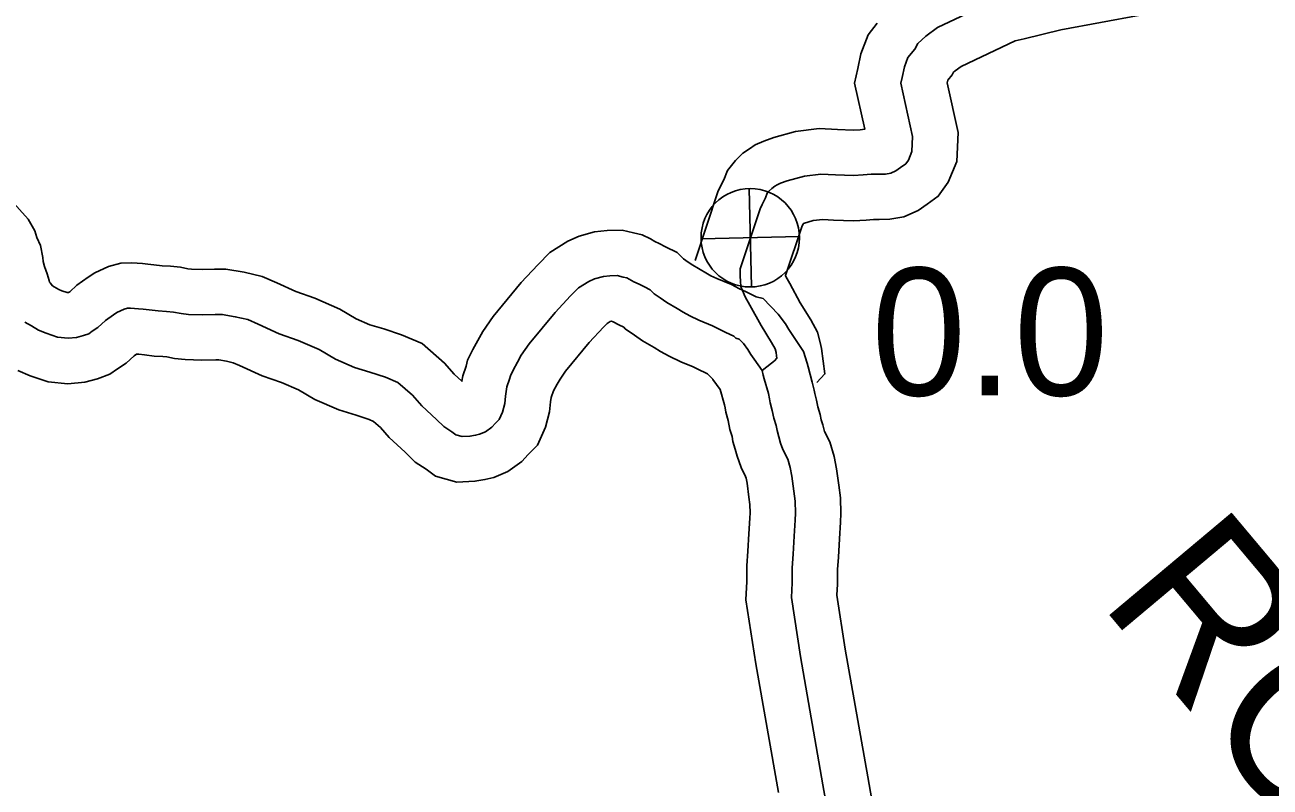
# Model space of a CAD drawing. Extents: x -83719 to 153526, y -11835 to 11446.
# Drawn here: x 8364.1 to 8501.5, y 1104 to 1188.1 of the extents above; entities that cross this region are included whole.
import ezdxf

# ---------------------------------------------------------------- set-up
doc = ezdxf.new("R2010")
doc.units = 0
for name, color, linetype in [('Level 11', 7, 'Continuous'), ('Level 15', 7, 'Continuous'), ('Level 25', 7, 'Continuous'), ('Level 26', 7, 'Continuous'), ('Level 59', 7, 'Continuous'), ('Level 9', 7, 'Continuous')]:
    doc.layers.add(name, color=color, linetype=linetype)

msp = doc.modelspace()

# ---------------------------------------------------------------- linework, layer by layer
at = {"layer": 'Level 11'}
for points in [[(8451.46, 1148.67), (8452.36, 1149.6), (8451.97, 1152.42), (8451.84, 1153.08), (8451.54, 1154.22), (8450.82, 1155.56), (8449.65, 1157.45), (8448.48, 1159.6), (8448.06, 1160.35), (8448.03, 1160.43), (8448.03, 1160.47), (8449.86, 1165.94), (8449.95, 1166.13), (8449.99, 1166.22), (8451.08, 1166.52), (8452.12, 1166.65), (8453.32, 1166.59), (8455.52, 1166.51), (8456.93, 1166.57), (8457.72, 1166.65), (8458.36, 1166.65), (8459.51, 1166.67), (8461.07, 1166.95), (8462.65, 1167.63), (8463.63, 1168.33), (8464.86, 1169.22), (8465.97, 1170.75), (8466.91, 1173.04), (8467.06, 1176.24), (8465.86, 1181.73), (8465.93, 1182.04), (8466.39, 1182.62), (8466.55, 1182.89), (8466.72, 1183.04), (8467.38, 1183.54), (8473.34, 1186.38), (8474.33, 1186.59), (8478.37, 1187.56), (8491.51, 1190)], [(8438.04, 1162.12), (8440.57, 1169.71), (8440.94, 1170.47), (8441.21, 1171.02), (8441.61, 1172.07), (8442.49, 1173.16), (8443.33, 1173.95), (8444.03, 1174.45), (8444.68, 1174.87), (8445.61, 1175.31), (8446.74, 1175.69), (8449.11, 1176.35), (8451.74, 1176.68), (8453.74, 1176.58), (8455.48, 1176.52), (8456.25, 1176.55), (8456.75, 1176.6), (8455.64, 1181.68), (8455.98, 1183.32), (8456.31, 1184.92), (8457.12, 1187.03), (8458.14, 1188.31)]]:
    msp.add_lwpolyline(points, dxfattribs=at)
at = {"layer": 'Level 15'}
msp.add_line((8366.81, 1159.9), (8366.81, 1159.9), dxfattribs=at)
for points in [[(8366.81, 1159.9), (8366.57, 1160.66), (8366.28, 1161.48), (8366.16, 1162.03), (8366.1, 1162.46), (8365.86, 1163.77), (8365.44, 1164.68), (8365.21, 1165.41), (8364.49, 1166.67), (8361.95, 1169.51)], [(8450.02, 1152.1), (8448.69, 1154.07), (8448.39, 1154.5), (8448.01, 1155.13), (8447.2, 1156.2), (8445.54, 1157.93), (8444.79, 1158.12), (8443.61, 1158.69), (8442.96, 1159.01), (8442.08, 1159.47), (8440.45, 1160.13), (8439.79, 1160.44), (8439.24, 1160.75), (8438.61, 1161.12), (8437.6, 1161.73), (8437.03, 1162.11), (8436.77, 1162.29), (8436.06, 1162.99), (8434.79, 1163.63), (8434.09, 1164.01), (8433.6, 1164.23), (8433.14, 1164.5), (8432.21, 1164.95), (8431.27, 1165.17), (8430, 1165.47), (8428.36, 1165.44), (8426.95, 1165.3), (8425.25, 1164.8), (8424, 1164.25), (8422.02, 1163.02), (8420.7, 1161.66), (8418.86, 1159.69), (8415.77, 1155.96), (8414.62, 1154.29), (8414.08, 1153.3), (8413.53, 1152.32), (8412.96, 1151.13), (8412.79, 1150.48), (8412.42, 1149.39), (8412.33, 1148.8), (8411.49, 1149.58), (8410.42, 1150.8), (8407.95, 1152.96), (8405.66, 1153.92), (8403.7, 1154.59), (8402.19, 1155.04), (8400.68, 1155.7), (8398.86, 1156.77), (8396.09, 1157.97), (8394.01, 1158.7), (8391.9, 1159.65), (8390.31, 1160.37), (8388.32, 1160.82), (8386.29, 1161.17), (8385.06, 1161.15), (8383.74, 1161.14), (8382.52, 1161.17), (8382.1, 1161.22), (8381.28, 1161.37), (8380.19, 1161.5), (8379.27, 1161.55), (8378.35, 1161.66), (8377.7, 1161.72), (8377.09, 1161.78), (8375.91, 1161.86), (8374.72, 1161.84), (8373.35, 1161.45), (8371.84, 1160.75), (8371.11, 1160.28), (8369.86, 1159.41), (8369.08, 1158.67), (8368.93, 1158.58), (8368.78, 1158.59), (8368.22, 1158.77), (8367.89, 1158.91), (8367.37, 1159.22), (8367.17, 1159.34), (8366.91, 1159.67), (8366.86, 1159.73), (8366.81, 1159.9)], [(8440.81, 1147.89), (8440.02, 1149.01), (8440.01, 1149.02), (8439.4, 1149.62), (8439.26, 1149.69), (8438.44, 1150.08), (8437.85, 1150.4), (8436.46, 1150.96), (8435.18, 1151.56), (8434.24, 1152.09), (8433.53, 1152.51), (8432.26, 1153.27), (8431.35, 1153.87), (8430.33, 1154.6), (8430.17, 1154.76), (8429.65, 1155.04), (8429, 1155.34), (8428.84, 1155.43), (8428.67, 1155.38), (8428.67, 1155.38), (8428.34, 1155.17), (8427.94, 1154.77), (8426.37, 1153.09), (8423.76, 1149.93), (8423.15, 1149.04), (8422.84, 1148.47), (8422.42, 1147.73), (8422.18, 1147.01), (8422.11, 1146.54), (8421.99, 1145.41), (8421.53, 1143.72), (8420.66, 1141.75), (8419.64, 1140.7), (8418.92, 1139.96), (8417.41, 1138.84), (8415.84, 1138.19), (8414.86, 1137.95), (8413.77, 1137.76), (8411.77, 1137.65), (8409.41, 1138.32), (8408.37, 1139.1), (8407.19, 1139.87), (8406.06, 1140.97), (8404.3, 1142.61), (8403.34, 1143.7), (8402.58, 1144.37), (8402.11, 1144.57), (8400.66, 1145.06), (8398.75, 1145.63), (8396.11, 1146.78), (8394.3, 1147.85), (8392.45, 1148.65), (8390.31, 1149.4), (8387.79, 1150.53), (8387.1, 1150.84), (8386.35, 1151.01), (8385.51, 1151.16), (8385.2, 1151.16), (8383.66, 1151.13), (8381.82, 1151.19), (8380.63, 1151.32), (8379.78, 1151.48), (8379.33, 1151.53), (8378.39, 1151.58), (8377.31, 1151.71), (8376.69, 1151.77), (8376.43, 1151.8), (8376.17, 1151.62), (8375.3, 1150.8), (8374.35, 1150.17), (8373.49, 1149.58), (8372.14, 1149.08), (8370.73, 1148.69), (8368.87, 1148.53), (8366.7, 1148.75), (8364.71, 1149.4), (8363.37, 1149.97)], [(8459.65, 1090.56), (8457.08, 1105.13), (8454.59, 1119.23), (8453.69, 1125.2), (8453.75, 1126.41), (8453.76, 1128.02), (8453.86, 1129.4), (8453.97, 1131.41), (8454.08, 1133.24), (8454.11, 1134.19), (8454.09, 1135.94), (8453.9, 1137.33), (8453.66, 1139.12), (8453.4, 1140.5), (8452.91, 1142.1), (8452.32, 1143.24), (8452.27, 1143.39), (8452.12, 1143.98), (8451.95, 1144.54), (8451.84, 1145.12), (8451.58, 1145.96), (8451.43, 1146.7), (8451.24, 1147.44), (8451.17, 1147.83), (8450.97, 1148.69), (8450.5, 1150.39), (8450.39, 1150.79), (8450.02, 1152.1)], [(8447.23, 1103.4), (8444.73, 1117.61), (8443.65, 1124.69), (8443.75, 1126.69), (8443.76, 1128.42), (8443.88, 1130.04), (8443.99, 1131.98), (8444.09, 1133.69), (8444.11, 1134.27), (8444.1, 1135.2), (8443.99, 1136), (8443.78, 1137.54), (8443.68, 1138.1), (8443.62, 1138.29), (8443.11, 1139.28), (8442.68, 1140.52), (8442.47, 1141.32), (8442.22, 1142.16), (8442.12, 1142.71), (8441.88, 1143.48), (8441.68, 1144.46), (8441.45, 1145.38), (8441.37, 1145.86), (8441.29, 1146.2), (8440.81, 1147.89)]]:
    msp.add_lwpolyline(points, dxfattribs=at)
at = {"layer": 'Level 26'}
for p, q in [((8444.25, 1159.21), (8444, 1170.06)), ((8438.7, 1164.51), (8449.55, 1164.76))]:
    msp.add_line(p, q, dxfattribs=at)
msp.add_circle((8444.13, 1164.63), 5.43, dxfattribs=at)
at = {"layer": 'Level 59'}
for points in [[(8445.43, 1149.97), (8446.48, 1150.79), (8446.81, 1151.06), (8447.08, 1151.33), (8447.04, 1151.6), (8446.97, 1151.96), (8446.86, 1152.36), (8446.49, 1153.06), (8445.33, 1154.94), (8444.1, 1157.2), (8443.58, 1158.12), (8443.27, 1158.82), (8443.1, 1159.25), (8443.06, 1159.85), (8443.02, 1160.39), (8443.01, 1161.22), (8445.22, 1167.83), (8445.44, 1168.3), (8445.8, 1169.04), (8445.99, 1169.54), (8446.16, 1169.74), (8446.52, 1170.08), (8446.85, 1170.32), (8447.11, 1170.49), (8447.48, 1170.66), (8448.21, 1170.91), (8450.1, 1171.44), (8451.93, 1171.66), (8453.53, 1171.59), (8455.5, 1171.51), (8456.59, 1171.56), (8457.46, 1171.64), (8458.29, 1171.65), (8459.03, 1171.66), (8459.62, 1171.77), (8460.19, 1172.01), (8460.71, 1172.39), (8461.28, 1172.8), (8461.57, 1173.2), (8461.96, 1174.14), (8462.03, 1175.81), (8460.75, 1181.7), (8460.88, 1182.31), (8461.13, 1183.51), (8461.51, 1184.52), (8462.27, 1185.46), (8462.63, 1186.07), (8463.51, 1186.88), (8464.77, 1187.84), (8471.72, 1191.14)], [(8445.43, 1149.97), (8444.58, 1151.23), (8444.2, 1151.76), (8443.86, 1152.32), (8443.39, 1152.95), (8442.91, 1153.44), (8442.55, 1153.54), (8442.31, 1153.77), (8441.44, 1154.19), (8440.7, 1154.54), (8439.96, 1154.93), (8438.45, 1155.55), (8437.48, 1156), (8436.74, 1156.42), (8436.07, 1156.81), (8434.93, 1157.5), (8434.19, 1157.99), (8433.55, 1158.45), (8433.11, 1158.88), (8432.47, 1159.2), (8431.87, 1159.53), (8431.3, 1159.78), (8430.79, 1160.08), (8430.53, 1160.21), (8430.13, 1160.3), (8429.46, 1160.46), (8428.66, 1160.45), (8427.93, 1160.37), (8426.96, 1160.09), (8426.33, 1159.81), (8425.18, 1159.1), (8424.32, 1158.22), (8422.62, 1156.39), (8419.76, 1152.94), (8418.88, 1151.66), (8418.46, 1150.89), (8417.97, 1150.01), (8417.68, 1149.41), (8417.58, 1149.04), (8417.3, 1148.2), (8417.14, 1147.16), (8417.06, 1146.33), (8416.8, 1145.39), (8416.45, 1144.58), (8416.05, 1144.18), (8415.62, 1143.74), (8414.93, 1143.23), (8414.27, 1142.95), (8413.84, 1142.84), (8413.21, 1142.73), (8412.34, 1142.69), (8411.67, 1142.88), (8411.23, 1143.21), (8410.33, 1143.8), (8409.52, 1144.59), (8407.9, 1146.1), (8406.88, 1147.25), (8405.26, 1148.66), (8403.89, 1149.25), (8402.18, 1149.82), (8400.47, 1150.33), (8398.39, 1151.24), (8396.58, 1152.31), (8394.27, 1153.31), (8392.16, 1154.05), (8389.85, 1155.09), (8388.71, 1155.6), (8387.33, 1155.92), (8385.9, 1156.17), (8385.13, 1156.15), (8383.7, 1156.13), (8382.17, 1156.18), (8381.37, 1156.27), (8380.53, 1156.42), (8379.76, 1156.51), (8378.83, 1156.57), (8377.83, 1156.68), (8377.19, 1156.74), (8376.66, 1156.8), (8375.79, 1156.86), (8375.46, 1156.85), (8375.09, 1156.75), (8374.27, 1156.37), (8373.9, 1156.13), (8373.01, 1155.51), (8372.19, 1154.73), (8371.56, 1154.33), (8371.17, 1154.05), (8370.6, 1153.84), (8369.84, 1153.63), (8368.91, 1153.55), (8367.74, 1153.67), (8366.47, 1154.09), (8365.63, 1154.44), (8364.86, 1154.9), (8364.12, 1155.32)], [(8454.76, 1089.55), (8452.15, 1104.27), (8449.66, 1118.42), (8448.67, 1124.95), (8448.75, 1126.55), (8448.76, 1128.22), (8448.87, 1129.72), (8448.98, 1131.69), (8449.09, 1133.47), (8449.11, 1134.23), (8449.09, 1135.57), (8448.94, 1136.67), (8448.72, 1138.33), (8448.54, 1139.3), (8448.26, 1140.2), (8447.71, 1141.26), (8447.47, 1141.96), (8447.29, 1142.65), (8447.09, 1143.35), (8446.98, 1143.92), (8446.73, 1144.72), (8446.55, 1145.58), (8446.34, 1146.41), (8446.27, 1146.85), (8446.13, 1147.44), (8445.67, 1149.07), (8445.57, 1149.47), (8445.43, 1149.97)]]:
    msp.add_lwpolyline(points, dxfattribs=at)

# ---------------------------------------------------------------- texts
at = {"layer": 'Level 25'}
msp.add_text('0.0', height=14.08, dxfattribs=at).set_placement((8457.48, 1147.23))
at = {"layer": 'Level 9'}
msp.add_text('ROCK', height=17.6, rotation=310, dxfattribs=at).set_placement((8482.49, 1124.48))

doc.saveas('drawing.dxf')
